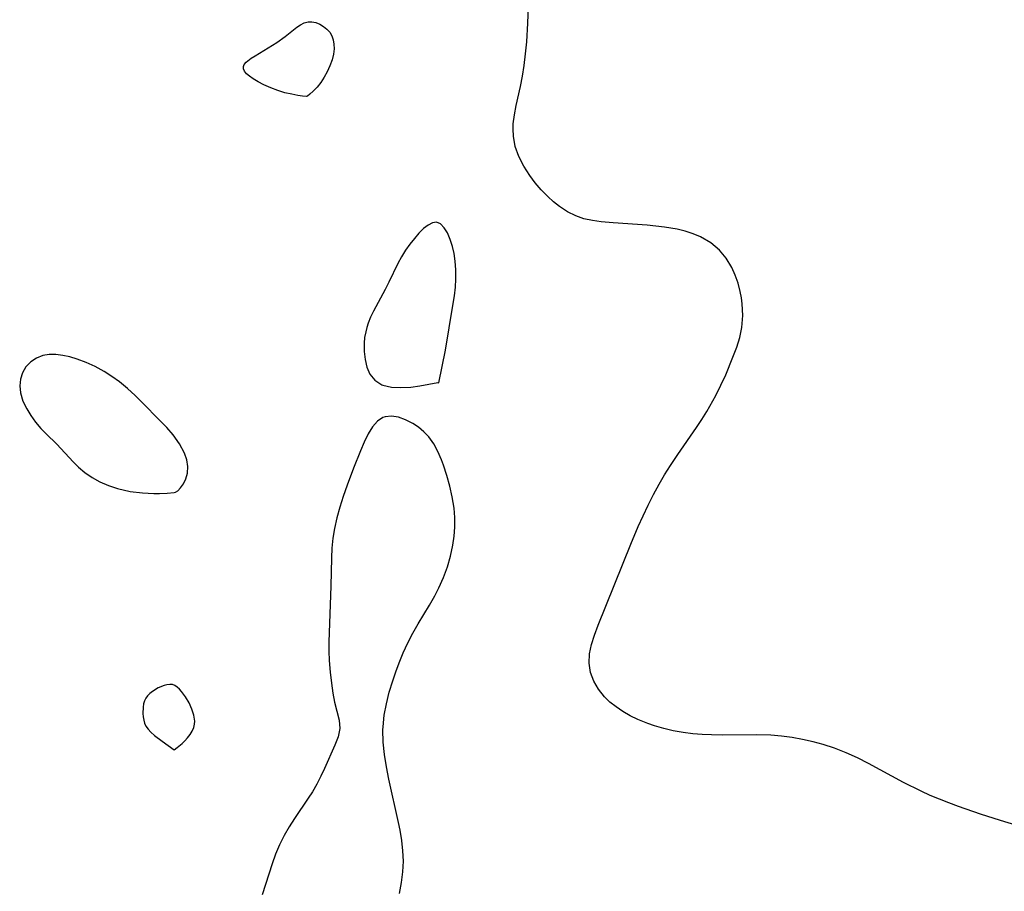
# Model space of a CAD drawing. Header units: metres. Extents: x 1073367 to 1082519, y 1569854 to 1574957.
# Tile 1000 of 1056: x 1080225 to 1080374, y 1573139 to 1573270. Entities that reach past the tile are written whole.
import ezdxf

# ---------------------------------------------------------------- set-up
doc = ezdxf.new("R2010")
doc.units = ezdxf.units.M
doc.layers.add('CGG_CurvaNivelLidar_v1', color=253, linetype='Continuous', lineweight=30)

msp = doc.modelspace()

# ---------------------------------------------------------------- linework, layer by layer
at = {"layer": 'CGG_CurvaNivelLidar_v1'}
for p, q in [((1080301.9245, 1573269.9279, 73), (1080302.1144, 1573275.3763, 73)), ((1080268.7383, 1573270.1429, 73), (1080269.3305, 1573270.1502, 73)), ((1080269.3305, 1573270.1502, 73), (1080269.9228, 1573270.0179, 73)), ((1080265.2878, 1573267.9229, 73), (1080267.0291, 1573269.305, 73)), ((1080267.0291, 1573269.305, 73), (1080267.5956, 1573269.6846, 73)), ((1080267.5956, 1573269.6846, 73), (1080268.1638, 1573269.9766, 73)), ((1080268.1638, 1573269.9766, 73), (1080268.7383, 1573270.1429, 73)), ((1080269.9228, 1573270.0179, 73), (1080270.5025, 1573269.7762, 73)), ((1080270.5025, 1573269.7762, 73), (1080271.0551, 1573269.446, 73)), ((1080271.0551, 1573269.446, 73), (1080271.5619, 1573269.0407, 73)), ((1080271.5619, 1573269.0407, 73), (1080271.9993, 1573268.5664, 73)), ((1080301.745, 1573267.1177, 73), (1080301.9245, 1573269.9279, 73)), ((1080264.0247, 1573267.0062, 73), (1080265.2878, 1573267.9229, 73)), ((1080271.9993, 1573268.5664, 73), (1080272.3363, 1573268.0222, 73)), ((1080272.3363, 1573268.0222, 73), (1080272.5444, 1573267.4121, 73)), ((1080272.5444, 1573267.4121, 73), (1080272.6436, 1573266.7466, 73)), ((1080260.7285, 1573265.019, 73), (1080264.0247, 1573267.0062, 73)), ((1080272.6559, 1573266.0416, 73), (1080272.5731, 1573265.2738, 73)), ((1080272.6436, 1573266.7466, 73), (1080272.6559, 1573266.0416, 73)), ((1080301.5808, 1573265.3239, 73), (1080301.745, 1573267.1177, 73)), ((1080259.4121, 1573264.0442, 73), (1080260.1535, 1573264.6426, 73)), ((1080260.1535, 1573264.6426, 73), (1080260.7285, 1573265.019, 73)), ((1080272.3616, 1573264.4028, 73), (1080272.0333, 1573263.4757, 73)), ((1080272.5731, 1573265.2738, 73), (1080272.3616, 1573264.4028, 73)), ((1080301.366, 1573263.5503, 73), (1080301.5808, 1573265.3239, 73)), ((1080258.9832, 1573263.3667, 73), (1080259.1079, 1573263.6715, 73)), ((1080258.9834, 1573263.0632, 73), (1080258.9832, 1573263.3667, 73)), ((1080259.1417, 1573262.6763, 73), (1080258.9834, 1573263.0632, 73)), ((1080259.1079, 1573263.6715, 73), (1080259.4121, 1573264.0442, 73)), ((1080272.0333, 1573263.4757, 73), (1080271.6356, 1573262.603, 73)), ((1080301.1165, 1573261.9498, 73), (1080301.366, 1573263.5503, 73)), ((1080259.4595, 1573262.296, 73), (1080259.1417, 1573262.6763, 73)), ((1080259.8957, 1573261.9241, 73), (1080259.4595, 1573262.296, 73)), ((1080260.4655, 1573261.5165, 73), (1080259.8957, 1573261.9241, 73)), ((1080261.1873, 1573261.0836, 73), (1080260.4655, 1573261.5165, 73)), ((1080271.1692, 1573261.7586, 73), (1080270.6557, 1573260.9767, 73)), ((1080271.6356, 1573262.603, 73), (1080271.1692, 1573261.7586, 73)), ((1080300.8163, 1573260.3795, 73), (1080301.1165, 1573261.9498, 73)), ((1080262.0824, 1573260.6285, 73), (1080261.1873, 1573261.0836, 73)), ((1080263.0939, 1573260.1828, 73), (1080262.0824, 1573260.6285, 73)), ((1080264.166, 1573259.7774, 73), (1080263.0939, 1573260.1828, 73)), ((1080265.2437, 1573259.4411, 73), (1080264.166, 1573259.7774, 73)), ((1080270.1184, 1573260.289, 73), (1080269.521, 1573259.6553, 73)), ((1080270.6557, 1573260.9767, 73), (1080270.1184, 1573260.289, 73)), ((1080300.1736, 1573257.514, 73), (1080300.8163, 1573260.3795, 73)), ((1080266.2655, 1573259.1922, 73), (1080265.2437, 1573259.4411, 73)), ((1080267.1709, 1573259.0218, 73), (1080266.2655, 1573259.1922, 73)), ((1080267.8926, 1573258.9181, 73), (1080267.1709, 1573259.0218, 73)), ((1080268.5, 1573258.8708, 73), (1080267.8926, 1573258.9181, 73)), ((1080268.6371, 1573258.9246, 73), (1080268.5, 1573258.8708, 73)), ((1080269.0025, 1573259.1945, 73), (1080268.6371, 1573258.9246, 73)), ((1080269.521, 1573259.6553, 73), (1080269.0025, 1573259.1945, 73)), ((1080299.8982, 1573256.1201, 73), (1080300.1736, 1573257.514, 73)), ((1080299.7175, 1573254.7482, 73), (1080299.8982, 1573256.1201, 73)), ((1080299.6775, 1573253.9101, 73), (1080299.7175, 1573254.7482, 73)), ((1080299.7306, 1573252.8629, 73), (1080299.6775, 1573253.9101, 73)), ((1080300.0215, 1573251.3272, 73), (1080299.7306, 1573252.8629, 73)), ((1080300.5609, 1573249.8087, 73), (1080300.0215, 1573251.3272, 73)), ((1080301.2996, 1573248.3433, 73), (1080300.5609, 1573249.8087, 73)), ((1080302.196, 1573246.9357, 73), (1080301.2996, 1573248.3433, 73)), ((1080303.0346, 1573245.8222, 73), (1080302.196, 1573246.9357, 73)), ((1080303.9453, 1573244.7598, 73), (1080303.0346, 1573245.8222, 73)), ((1080304.9169, 1573243.7562, 73), (1080303.9453, 1573244.7598, 73)), ((1080305.7726, 1573242.9712, 73), (1080304.9169, 1573243.7562, 73)), ((1080306.6725, 1573242.2508, 73), (1080305.7726, 1573242.9712, 73)), ((1080307.8806, 1573241.4602, 73), (1080306.6725, 1573242.2508, 73)), ((1080309.1759, 1573240.8295, 73), (1080307.8806, 1573241.4602, 73)), ((1080310.3853, 1573240.4265, 73), (1080309.1759, 1573240.8295, 73)), ((1080311.6521, 1573240.1421, 73), (1080310.3853, 1573240.4265, 73)), ((1080286.8516, 1573239.4596, 73.5), (1080286.1698, 1573238.9233, 73.5)), ((1080287.5084, 1573239.8012, 73.5), (1080286.8516, 1573239.4596, 73.5)), ((1080288.1246, 1573239.8846, 73.5), (1080287.5084, 1573239.8012, 73.5)), ((1080288.7349, 1573239.6235, 73.5), (1080288.1246, 1573239.8846, 73.5)), ((1080289.283, 1573239.0576, 73.5), (1080288.7349, 1573239.6235, 73.5)), ((1080289.7714, 1573238.2641, 73.5), (1080289.283, 1573239.0576, 73.5)), ((1080312.963, 1573239.9486, 73), (1080311.6521, 1573240.1421, 73)), ((1080314.7761, 1573239.7865, 73), (1080312.963, 1573239.9486, 73)), ((1080319.9249, 1573239.4598, 73), (1080314.7761, 1573239.7865, 73)), ((1080322.5445, 1573239.1596, 73), (1080319.9249, 1573239.4598, 73)), ((1080324.4424, 1573238.8266, 73), (1080322.5445, 1573239.1596, 73)), ((1080285.4761, 1573238.2405, 73.5), (1080284.7828, 1573237.4472, 73.5)), ((1080286.1698, 1573238.9233, 73.5), (1080285.4761, 1573238.2405, 73.5)), ((1080290.1969, 1573237.3012, 73.5), (1080289.7714, 1573238.2641, 73.5)), ((1080325.6778, 1573238.5244, 73), (1080324.4424, 1573238.8266, 73)), ((1080326.867, 1573238.1456, 73), (1080325.6778, 1573238.5244, 73)), ((1080327.9971, 1573237.6778, 73), (1080326.867, 1573238.1456, 73)), ((1080329.5277, 1573236.8009, 73), (1080327.9971, 1573237.6778, 73)), ((1080284.1124, 1573236.5846, 73.5), (1080283.4641, 1573235.6592, 73.5)), ((1080284.7828, 1573237.4472, 73.5), (1080284.1124, 1573236.5846, 73.5)), ((1080290.55, 1573236.2121, 73.5), (1080290.1969, 1573237.3012, 73.5)), ((1080290.7952, 1573235.1466, 73.5), (1080290.55, 1573236.2121, 73.5)), ((1080330.8531, 1573235.6947, 73), (1080329.5277, 1573236.8009, 73)), ((1080282.8493, 1573234.6839, 73.5), (1080282.2814, 1573233.6667, 73.5)), ((1080283.4641, 1573235.6592, 73.5), (1080282.8493, 1573234.6839, 73.5)), ((1080290.9638, 1573234.0237, 73.5), (1080290.7952, 1573235.1466, 73.5)), ((1080331.8626, 1573234.4644, 73), (1080330.8531, 1573235.6947, 73)), ((1080282.2814, 1573233.6667, 73.5), (1080280.9269, 1573230.8246, 73.5)), ((1080291.0566, 1573232.6804, 73.5), (1080290.9638, 1573234.0237, 73.5)), ((1080332.6833, 1573233.0766, 73), (1080331.8626, 1573234.4644, 73)), ((1080333.2103, 1573231.9067, 73), (1080332.6833, 1573233.0766, 73)), ((1080291.0491, 1573231.3013, 73.5), (1080291.0566, 1573232.6804, 73.5)), ((1080333.6411, 1573230.6835, 73), (1080333.2103, 1573231.9067, 73)), ((1080280.9269, 1573230.8246, 73.5), (1080280.3652, 1573229.7326, 73.5)), ((1080290.8249, 1573228.8045, 73.5), (1080290.9701, 1573230.1003, 73.5)), ((1080290.9701, 1573230.1003, 73.5), (1080291.0491, 1573231.3013, 73.5)), ((1080333.9756, 1573229.4211, 73), (1080333.6411, 1573230.6835, 73)), ((1080280.3652, 1573229.7326, 73.5), (1080278.6187, 1573226.4891, 73.5)), ((1080290.6147, 1573227.3436, 73.5), (1080290.8249, 1573228.8045, 73.5)), ((1080334.1545, 1573228.4976, 73), (1080333.9756, 1573229.4211, 73)), ((1080289.4636, 1573220.5708, 73.5), (1080290.6147, 1573227.3436, 73.5)), ((1080334.2815, 1573227.5646, 73), (1080334.1545, 1573228.4976, 73)), ((1080334.3724, 1573225.789, 73), (1080334.2815, 1573227.5646, 73)), ((1080278.1837, 1573225.5688, 73.5), (1080277.8083, 1573224.6357, 73.5)), ((1080278.6187, 1573226.4891, 73.5), (1080278.1837, 1573225.5688, 73.5)), ((1080334.2357, 1573224.0189, 73), (1080334.3724, 1573225.789, 73)), ((1080277.8083, 1573224.6357, 73.5), (1080277.6008, 1573224.0007, 73.5)), ((1080277.4339, 1573223.3592, 73.5), (1080277.2791, 1573222.5008, 73.5)), ((1080277.6008, 1573224.0007, 73.5), (1080277.4339, 1573223.3592, 73.5)), ((1080333.9116, 1573222.5119, 73), (1080334.2357, 1573224.0189, 73)), ((1080277.2791, 1573222.5008, 73.5), (1080277.1997, 1573221.6401, 73.5)), ((1080277.1997, 1573221.6401, 73.5), (1080277.2129, 1573220.3968, 73.5)), ((1080333.4419, 1573221.014, 73), (1080333.9116, 1573222.5119, 73)), ((1080228.6969, 1573219.7751, 73.5), (1080227.7225, 1573219.3886, 73.5)), ((1080229.6539, 1573219.9263, 73.5), (1080228.6969, 1573219.7751, 73.5)), ((1080230.6722, 1573219.9186, 73.5), (1080229.6539, 1573219.9263, 73.5)), ((1080231.734, 1573219.7834, 73.5), (1080230.6722, 1573219.9186, 73.5)), ((1080232.789, 1573219.5533, 73.5), (1080231.734, 1573219.7834, 73.5)), ((1080277.2129, 1573220.3968, 73.5), (1080277.3598, 1573219.1844, 73.5)), ((1080288.5, 1573215.6753, 73.5), (1080289.4636, 1573220.5708, 73.5)), ((1080332.882, 1573219.5135, 73), (1080333.4419, 1573221.014, 73)), ((1080226.8674, 1573218.8047, 73.5), (1080226.156, 1573218.0616, 73.5)), ((1080227.7225, 1573219.3886, 73.5), (1080226.8674, 1573218.8047, 73.5)), ((1080233.8586, 1573219.2395, 73.5), (1080232.789, 1573219.5533, 73.5)), ((1080235.2356, 1573218.7286, 73.5), (1080233.8586, 1573219.2395, 73.5)), ((1080236.6006, 1573218.1096, 73.5), (1080235.2356, 1573218.7286, 73.5)), ((1080277.3598, 1573219.1844, 73.5), (1080277.6267, 1573218.0295, 73.5)), ((1080331.7762, 1573216.8506, 73), (1080332.882, 1573219.5135, 73)), ((1080225.6239, 1573217.1857, 73.5), (1080225.3115, 1573216.22, 73.5)), ((1080226.156, 1573218.0616, 73.5), (1080225.6239, 1573217.1857, 73.5)), ((1080237.9359, 1573217.3869, 73.5), (1080236.6006, 1573218.1096, 73.5)), ((1080239.1238, 1573216.6294, 73.5), (1080237.9359, 1573217.3869, 73.5)), ((1080277.6267, 1573218.0295, 73.5), (1080278.0708, 1573216.9608, 73.5)), ((1080278.0708, 1573216.9608, 73.5), (1080278.8238, 1573216.0383, 73.5)), ((1080331.0553, 1573215.2981, 73), (1080331.7762, 1573216.8506, 73)), ((1080225.3115, 1573216.22, 73.5), (1080225.2063, 1573215.1862, 73.5)), ((1080225.2063, 1573215.1862, 73.5), (1080225.3103, 1573214.1226, 73.5)), ((1080240.2675, 1573215.7925, 73.5), (1080239.1238, 1573216.6294, 73.5)), ((1080241.4707, 1573214.7936, 73.5), (1080240.2675, 1573215.7925, 73.5)), ((1080278.8238, 1573216.0383, 73.5), (1080279.8794, 1573215.3658, 73.5)), ((1080279.8794, 1573215.3658, 73.5), (1080280.0194, 1573215.3089, 73.5)), ((1080280.0194, 1573215.3089, 73.5), (1080281.3149, 1573214.9963, 73.5)), ((1080284.2261, 1573215.0131, 73.5), (1080285.6302, 1573215.1976, 73.5)), ((1080285.6302, 1573215.1976, 73.5), (1080288.3374, 1573215.6778, 73.5)), ((1080288.3374, 1573215.6778, 73.5), (1080288.5, 1573215.6753, 73.5)), ((1080330.2787, 1573213.7591, 73), (1080331.0553, 1573215.2981, 73)), ((1080225.3103, 1573214.1226, 73.5), (1080225.6851, 1573212.9093, 73.5)), ((1080242.6244, 1573213.7319, 73.5), (1080241.4707, 1573214.7936, 73.5)), ((1080247.4407, 1573208.9004, 73.5), (1080242.6244, 1573213.7319, 73.5)), ((1080281.3149, 1573214.9963, 73.5), (1080282.7528, 1573214.9225, 73.5)), ((1080282.7528, 1573214.9225, 73.5), (1080284.2261, 1573215.0131, 73.5)), ((1080328.921, 1573211.3356, 73), (1080330.2787, 1573213.7591, 73)), ((1080225.6851, 1573212.9093, 73.5), (1080226.2726, 1573211.7088, 73.5)), ((1080226.2726, 1573211.7088, 73.5), (1080226.895, 1573210.7016, 73.5)), ((1080226.895, 1573210.7016, 73.5), (1080227.608, 1573209.7204, 73.5)), ((1080328.1686, 1573210.1177, 73), (1080328.921, 1573211.3356, 73)), ((1080227.608, 1573209.7204, 73.5), (1080228.4005, 1573208.7796, 73.5)), ((1080279.201, 1573209.8421, 73.5), (1080278.476, 1573208.9954, 73.5)), ((1080280.0285, 1573210.4026, 73.5), (1080279.201, 1573209.8421, 73.5)), ((1080280.3718, 1573210.5236, 73.5), (1080280.0285, 1573210.4026, 73.5)), ((1080281.3395, 1573210.6214, 73.5), (1080280.3718, 1573210.5236, 73.5)), ((1080282.3811, 1573210.4553, 73.5), (1080281.3395, 1573210.6214, 73.5)), ((1080283.4603, 1573210.0767, 73.5), (1080282.3811, 1573210.4553, 73.5)), ((1080284.542, 1573209.5235, 73.5), (1080283.4603, 1573210.0767, 73.5)), ((1080285.4107, 1573208.9523, 73.5), (1080284.542, 1573209.5235, 73.5)), ((1080327.3615, 1573208.8966, 73), (1080328.1686, 1573210.1177, 73)), ((1080228.4005, 1573208.7796, 73.5), (1080229.1781, 1573207.9686, 73.5)), ((1080229.1781, 1573207.9686, 73.5), (1080230.7976, 1573206.3757, 73.5)), ((1080248.3899, 1573207.7922, 73.5), (1080247.4407, 1573208.9004, 73.5)), ((1080249.3393, 1573206.4534, 73.5), (1080248.3899, 1573207.7922, 73.5)), ((1080277.8239, 1573207.9325, 73.5), (1080277.2189, 1573206.7095, 73.5)), ((1080278.476, 1573208.9954, 73.5), (1080277.8239, 1573207.9325, 73.5)), ((1080286.2309, 1573208.2766, 73.5), (1080285.4107, 1573208.9523, 73.5)), ((1080286.9744, 1573207.4879, 73.5), (1080286.2309, 1573208.2766, 73.5)), ((1080324.5374, 1573204.8493, 73), (1080327.3615, 1573208.8966, 73)), ((1080230.7976, 1573206.3757, 73.5), (1080233.2612, 1573203.7533, 73.5)), ((1080250.0689, 1573205.0547, 73.5), (1080249.3393, 1573206.4534, 73.5)), ((1080277.2189, 1573206.7095, 73.5), (1080276.6385, 1573205.3715, 73.5)), ((1080287.6991, 1573206.4521, 73.5), (1080286.9744, 1573207.4879, 73.5)), ((1080288.3183, 1573205.2923, 73.5), (1080287.6991, 1573206.4521, 73.5)), ((1080250.4125, 1573204.018, 73.5), (1080250.0689, 1573205.0547, 73.5)), ((1080276.6385, 1573205.3715, 73.5), (1080275.5899, 1573202.756, 73.5)), ((1080288.8596, 1573204.0401, 73.5), (1080288.3183, 1573205.2923, 73.5)), ((1080323.4286, 1573203.1836, 73), (1080324.5374, 1573204.8493, 73)), ((1080233.2612, 1573203.7533, 73.5), (1080234.0901, 1573202.9283, 73.5)), ((1080250.5706, 1573203.003, 73.5), (1080250.4125, 1573204.018, 73.5)), ((1080289.1658, 1573203.231, 73.5), (1080288.8596, 1573204.0401, 73.5)), ((1080234.0901, 1573202.9283, 73.5), (1080235.0283, 1573202.1252, 73.5)), ((1080235.0283, 1573202.1252, 73.5), (1080236.1423, 1573201.357, 73.5)), ((1080250.3027, 1573201.1558, 73.5), (1080250.5321, 1573202.0417, 73.5)), ((1080250.5321, 1573202.0417, 73.5), (1080250.5706, 1573203.003, 73.5)), ((1080275.5899, 1573202.756, 73.5), (1080274.6292, 1573200.219, 73.5)), ((1080289.6891, 1573201.6744, 73.5), (1080289.1658, 1573203.231, 73.5)), ((1080321.7475, 1573200.3739, 73), (1080322.5671, 1573201.7919, 73)), ((1080322.5671, 1573201.7919, 73), (1080323.4286, 1573203.1836, 73)), ((1080236.1423, 1573201.357, 73.5), (1080237.321, 1573200.704, 73.5)), ((1080237.321, 1573200.704, 73.5), (1080238.6002, 1573200.1412, 73.5)), ((1080249.5017, 1573199.7833, 73.5), (1080249.9373, 1573200.3922, 73.5)), ((1080249.9373, 1573200.3922, 73.5), (1080250.3027, 1573201.1558, 73.5)), ((1080290.1443, 1573200.0672, 73.5), (1080289.6891, 1573201.6744, 73.5)), ((1080320.899, 1573198.8019, 73), (1080321.7475, 1573200.3739, 73)), ((1080238.6002, 1573200.1412, 73.5), (1080239.9486, 1573199.6901, 73.5)), ((1080239.9486, 1573199.6901, 73.5), (1080241.8728, 1573199.2666, 73.5)), ((1080241.8728, 1573199.2666, 73.5), (1080243.7499, 1573199.0425, 73.5)), ((1080243.7499, 1573199.0425, 73.5), (1080245.4631, 1573198.9674, 73.5)), ((1080245.4631, 1573198.9674, 73.5), (1080246.302, 1573198.9708, 73.5)), ((1080246.302, 1573198.9708, 73.5), (1080247.4757, 1573199.0134, 73.5)), ((1080247.4757, 1573199.0134, 73.5), (1080248.5, 1573199.1, 73.5)), ((1080248.5, 1573199.1, 73.5), (1080248.7372, 1573199.1416, 73.5)), ((1080248.7372, 1573199.1416, 73.5), (1080249.0885, 1573199.3749, 73.5)), ((1080249.0885, 1573199.3749, 73.5), (1080249.5017, 1573199.7833, 73.5)), ((1080274.6292, 1573200.219, 73.5), (1080274.0241, 1573198.4952, 73.5)), ((1080290.5149, 1573198.4242, 73.5), (1080290.1443, 1573200.0672, 73.5)), ((1080274.0241, 1573198.4952, 73.5), (1080273.5162, 1573196.9025, 73.5)), ((1080290.7772, 1573196.7563, 73.5), (1080290.5149, 1573198.4242, 73.5)), ((1080320.0914, 1573197.2062, 73), (1080320.899, 1573198.8019, 73)), ((1080273.5162, 1573196.9025, 73.5), (1080273.0714, 1573195.2933, 73.5)), ((1080290.8946, 1573195.3254, 73.5), (1080290.7772, 1573196.7563, 73.5)), ((1080318.5838, 1573193.9562, 73), (1080320.0914, 1573197.2062, 73)), ((1080273.0714, 1573195.2933, 73.5), (1080272.7142, 1573193.6675, 73.5)), ((1080290.9043, 1573193.8902, 73.5), (1080290.8946, 1573195.3254, 73.5)), ((1080272.7142, 1573193.6675, 73.5), (1080272.4875, 1573192.1981, 73.5)), ((1080290.8055, 1573192.5109, 73.5), (1080290.9043, 1573193.8902, 73.5)), ((1080317.4687, 1573191.3078, 73), (1080318.5838, 1573193.9562, 73)), ((1080272.4875, 1573192.1981, 73.5), (1080272.3469, 1573190.7201, 73.5)), ((1080290.6071, 1573191.1397, 73.5), (1080290.8055, 1573192.5109, 73.5)), ((1080272.3469, 1573190.7201, 73.5), (1080272.2809, 1573189.2315, 73.5)), ((1080290.2434, 1573189.4877, 73.5), (1080290.6071, 1573191.1397, 73.5)), ((1080312.5403, 1573179.0637, 73), (1080317.4687, 1573191.3078, 73)), ((1080272.2809, 1573189.2315, 73.5), (1080272.1922, 1573184.9543, 73.5)), ((1080289.7631, 1573187.8607, 73.5), (1080290.2434, 1573189.4877, 73.5)), ((1080289.1792, 1573186.2647, 73.5), (1080289.7631, 1573187.8607, 73.5)), ((1080288.4974, 1573184.707, 73.5), (1080289.1792, 1573186.2647, 73.5)), ((1080272.1922, 1573184.9543, 73.5), (1080271.8871, 1573176.5793, 73.5)), ((1080287.8848, 1573183.502, 73.5), (1080288.4974, 1573184.707, 73.5)), ((1080287.0758, 1573182.0882, 73.5), (1080287.8848, 1573183.502, 73.5)), ((1080285.373, 1573179.3029, 73.5), (1080287.0758, 1573182.0882, 73.5)), ((1080284.5564, 1573177.8897, 73.5), (1080285.373, 1573179.3029, 73.5)), ((1080311.9862, 1573177.5885, 73), (1080312.5403, 1573179.0637, 73)), ((1080271.8871, 1573176.5793, 73.5), (1080271.8875, 1573175.1412, 73.5)), ((1080283.7975, 1573176.4205, 73.5), (1080284.5564, 1573177.8897, 73.5)), ((1080311.5282, 1573176.1475, 73), (1080311.9862, 1573177.5885, 73)), ((1080271.8875, 1573175.1412, 73.5), (1080271.9367, 1573173.7285, 73.5)), ((1080283.1061, 1573174.9172, 73.5), (1080283.7975, 1573176.4205, 73.5)), ((1080311.228, 1573174.7374, 73), (1080311.5282, 1573176.1475, 73)), ((1080271.9367, 1573173.7285, 73.5), (1080272.0762, 1573172.002, 73.5)), ((1080282.4757, 1573173.3874, 73.5), (1080283.1061, 1573174.9172, 73.5)), ((1080311.1566, 1573173.3698, 73), (1080311.228, 1573174.7374, 73)), ((1080281.9726, 1573172.0359, 73.5), (1080282.4757, 1573173.3874, 73.5)), ((1080311.3911, 1573171.9419, 73), (1080311.1566, 1573173.3698, 73)), ((1080272.0762, 1573172.002, 73.5), (1080272.2694, 1573170.3409, 73.5)), ((1080280.9956, 1573168.9523, 73.5), (1080281.5117, 1573170.6732, 73.5)), ((1080281.5117, 1573170.6732, 73.5), (1080281.9726, 1573172.0359, 73.5)), ((1080311.8713, 1573170.6477, 73), (1080311.3911, 1573171.9419, 73)), ((1080312.5683, 1573169.421, 73), (1080311.8713, 1573170.6477, 73)), ((1080245.249, 1573169.083, 73.5), (1080244.8641, 1573168.7785, 73.5)), ((1080246.0988, 1573169.6021, 73.5), (1080245.249, 1573169.083, 73.5)), ((1080246.9903, 1573169.9829, 73.5), (1080246.0988, 1573169.6021, 73.5)), ((1080247.4321, 1573170.1005, 73.5), (1080246.9903, 1573169.9829, 73.5)), ((1080247.8614, 1573170.1489, 73.5), (1080247.4321, 1573170.1005, 73.5)), ((1080248.27, 1573170.1056, 73.5), (1080247.8614, 1573170.1489, 73.5)), ((1080248.6435, 1573169.9558, 73.5), (1080248.27, 1573170.1056, 73.5)), ((1080248.9941, 1573169.7179, 73.5), (1080248.6435, 1573169.9558, 73.5)), ((1080249.3262, 1573169.4139, 73.5), (1080248.9941, 1573169.7179, 73.5)), ((1080249.643, 1573169.0609, 73.5), (1080249.3262, 1573169.4139, 73.5)), ((1080272.2694, 1573170.3409, 73.5), (1080272.4775, 1573168.8399, 73.5)), ((1080313.4647, 1573168.2876, 73), (1080312.5683, 1573169.421, 73)), ((1080244.0504, 1573167.6495, 73.5), (1080243.9199, 1573167.2008, 73.5)), ((1080244.2463, 1573168.0636, 73.5), (1080244.0504, 1573167.6495, 73.5)), ((1080244.5237, 1573168.4409, 73.5), (1080244.2463, 1573168.0636, 73.5)), ((1080244.8641, 1573168.7785, 73.5), (1080244.5237, 1573168.4409, 73.5)), ((1080250.2358, 1573168.2557, 73.5), (1080249.643, 1573169.0609, 73.5)), ((1080250.7685, 1573167.3677, 73.5), (1080250.2358, 1573168.2557, 73.5)), ((1080272.4775, 1573168.8399, 73.5), (1080272.7391, 1573167.4385, 73.5)), ((1080280.5642, 1573167.2213, 73.5), (1080280.9956, 1573168.9523, 73.5)), ((1080314.3049, 1573167.4755, 73), (1080313.4647, 1573168.2876, 73)), ((1080243.8416, 1573166.7282, 73.5), (1080243.8098, 1573165.7467, 73.5)), ((1080243.9199, 1573167.2008, 73.5), (1080243.8416, 1573166.7282, 73.5)), ((1080251.209, 1573166.4261, 73.5), (1080250.7685, 1573167.3677, 73.5)), ((1080251.4877, 1573165.5208, 73.5), (1080251.209, 1573166.4261, 73.5)), ((1080272.7391, 1573167.4385, 73.5), (1080273.4211, 1573164.7242, 73.5)), ((1080280.242, 1573165.4812, 73.5), (1080280.5642, 1573167.2213, 73.5)), ((1080315.2431, 1573166.7313, 73), (1080314.3049, 1573167.4755, 73)), ((1080316.2606, 1573166.0481, 73), (1080315.2431, 1573166.7313, 73)), ((1080243.8098, 1573165.7467, 73.5), (1080243.8502, 1573165.2533, 73.5)), ((1080243.8502, 1573165.2533, 73.5), (1080243.9306, 1573164.7684, 73.5)), ((1080243.9306, 1573164.7684, 73.5), (1080244.0584, 1573164.3005, 73.5)), ((1080251.6261, 1573164.6087, 73.5), (1080251.4877, 1573165.5208, 73.5)), ((1080273.4211, 1573164.7242, 73.5), (1080273.5169, 1573163.4724, 73.5)), ((1080280.0621, 1573163.7321, 73.5), (1080280.242, 1573165.4812, 73.5)), ((1080317.3494, 1573165.4191, 73), (1080316.2606, 1573166.0481, 73)), ((1080318.495, 1573164.8526, 73), (1080317.3494, 1573165.4191, 73)), ((1080320.0183, 1573164.2329, 73), (1080318.495, 1573164.8526, 73)), ((1080244.0584, 1573164.3005, 73.5), (1080244.2482, 1573163.8579, 73.5)), ((1080244.2482, 1573163.8579, 73.5), (1080244.5758, 1573163.3911, 73.5)), ((1080244.5758, 1573163.3911, 73.5), (1080245.0265, 1573162.9174, 73.5)), ((1080251.2568, 1573163.1012, 73.5), (1080251.488, 1573163.6271, 73.5)), ((1080251.488, 1573163.6271, 73.5), (1080251.608, 1573164.1338, 73.5)), ((1080251.608, 1573164.1338, 73.5), (1080251.6261, 1573164.6087, 73.5)), ((1080273.5169, 1573163.4724, 73.5), (1080273.2638, 1573162.2288, 73.5)), ((1080280.0433, 1573163.2652, 73.5), (1080280.0621, 1573163.7321, 73.5)), ((1080280.0876, 1573161.4216, 73.5), (1080280.0433, 1573163.2652, 73.5)), ((1080321.0162, 1573163.8945, 73), (1080320.0183, 1573164.2329, 73)), ((1080322.4295, 1573163.4903, 73), (1080321.0162, 1573163.8945, 73)), ((1080323.8732, 1573163.1555, 73), (1080322.4295, 1573163.4903, 73)), ((1080325.3398, 1573162.8886, 73), (1080323.8732, 1573163.1555, 73)), ((1080245.0265, 1573162.9174, 73.5), (1080245.5609, 1573162.4475, 73.5)), ((1080245.5609, 1573162.4475, 73.5), (1080246.7245, 1573161.5619, 73.5)), ((1080250.1382, 1573161.6242, 73.5), (1080250.5548, 1573162.0849, 73.5)), ((1080250.5548, 1573162.0849, 73.5), (1080250.9366, 1573162.5822, 73.5)), ((1080250.9366, 1573162.5822, 73.5), (1080251.2568, 1573163.1012, 73.5)), ((1080273.2638, 1573162.2288, 73.5), (1080272.7581, 1573160.953, 73.5)), ((1080326.824, 1573162.6913, 73), (1080325.3398, 1573162.8886, 73)), ((1080328.2485, 1573162.5711, 73), (1080326.824, 1573162.6913, 73)), ((1080329.6476, 1573162.5117, 73), (1080328.2485, 1573162.5711, 73)), ((1080331.3427, 1573162.4957, 73), (1080329.6476, 1573162.5117, 73)), ((1080336.4297, 1573162.5375, 73), (1080331.3427, 1573162.4957, 73)), ((1080338.591, 1573162.4617, 73), (1080336.4297, 1573162.5375, 73)), ((1080340.2032, 1573162.322, 73), (1080338.591, 1573162.4617, 73)), ((1080341.8048, 1573162.1126, 73), (1080340.2032, 1573162.322, 73)), ((1080343.3933, 1573161.8357, 73), (1080341.8048, 1573162.1126, 73)), ((1080344.9656, 1573161.4899, 73), (1080343.3933, 1573161.8357, 73)), ((1080246.7245, 1573161.5619, 73.5), (1080248.5, 1573160.2871, 73.5)), ((1080248.5, 1573160.2871, 73.5), (1080249.0002, 1573160.6286, 73.5)), ((1080249.0002, 1573160.6286, 73.5), (1080249.7135, 1573161.2144, 73.5)), ((1080249.7135, 1573161.2144, 73.5), (1080250.1382, 1573161.6242, 73.5)), ((1080272.7581, 1573160.953, 73.5), (1080271.2042, 1573157.4356, 73.5)), ((1080280.2799, 1573159.5711, 73.5), (1080280.0876, 1573161.4216, 73.5)), ((1080346.5179, 1573161.07, 73), (1080344.9656, 1573161.4899, 73)), ((1080348.208, 1573160.5104, 73), (1080346.5179, 1573161.07, 73)), ((1080349.9487, 1573159.819, 73), (1080348.208, 1573160.5104, 73)), ((1080280.5746, 1573157.7155, 73.5), (1080280.2799, 1573159.5711, 73.5)), ((1080351.6598, 1573159.0428, 73), (1080349.9487, 1573159.819, 73)), ((1080353.3477, 1573158.2029, 73), (1080351.6598, 1573159.0428, 73)), ((1080271.2042, 1573157.4356, 73.5), (1080270.6884, 1573156.3048, 73.5)), ((1080280.9342, 1573155.8564, 73.5), (1080280.5746, 1573157.7155, 73.5)), ((1080358.6387, 1573155.3505, 73), (1080353.3477, 1573158.2029, 73)), ((1080270.6884, 1573156.3048, 73.5), (1080270.0779, 1573155.1085, 73.5)), ((1080282.4029, 1573149.2824, 73.5), (1080280.9342, 1573155.8564, 73.5)), ((1080270.0779, 1573155.1085, 73.5), (1080269.3915, 1573153.92, 73.5)), ((1080361.2631, 1573154.0232, 73), (1080358.6387, 1573155.3505, 73)), ((1080268.7716, 1573152.9555, 73.5), (1080266.6834, 1573149.8936, 73.5)), ((1080269.3915, 1573153.92, 73.5), (1080268.7716, 1573152.9555, 73.5)), ((1080362.6508, 1573153.3965, 73), (1080361.2631, 1573154.0232, 73)), ((1080365.4818, 1573152.2525, 73), (1080362.6508, 1573153.3965, 73)), ((1080366.9185, 1573151.7221, 73), (1080365.4818, 1573152.2525, 73)), ((1080370.2389, 1573150.5793, 73), (1080366.9185, 1573151.7221, 73)), ((1080266.6834, 1573149.8936, 73.5), (1080265.877, 1573148.6365, 73.5)), ((1080373.2882, 1573149.604, 73), (1080370.2389, 1573150.5793, 73)), ((1080265.877, 1573148.6365, 73.5), (1080265.1286, 1573147.3367, 73.5)), ((1080282.6344, 1573148.1229, 73.5), (1080282.4029, 1573149.2824, 73.5)), ((1080376.077, 1573148.7658, 73), (1080373.2882, 1573149.604, 73)), ((1080265.1286, 1573147.3367, 73.5), (1080264.4435, 1573145.9443, 73.5)), ((1080282.887, 1573146.5702, 73.5), (1080282.6344, 1573148.1229, 73.5)), ((1080264.4435, 1573145.9443, 73.5), (1080263.8366, 1573144.5065, 73.5)), ((1080283.0562, 1573145.0159, 73.5), (1080282.887, 1573146.5702, 73.5)), ((1080263.8366, 1573144.5065, 73.5), (1080263.2937, 1573143.0375, 73.5)), ((1080283.1207, 1573143.4622, 73.5), (1080283.0562, 1573145.0159, 73.5)), ((1080263.2937, 1573143.0375, 73.5), (1080261.8011, 1573138.3971, 73.5)), ((1080283.0561, 1573141.841, 73.5), (1080283.1207, 1573143.4622, 73.5)), ((1080282.8643, 1573140.2278, 73.5), (1080283.0561, 1573141.841, 73.5)), ((1080282.5475, 1573138.5943, 73.5), (1080282.8643, 1573140.2278, 73.5))]:
    msp.add_line(p, q, dxfattribs=at)

doc.saveas('drawing.dxf')
